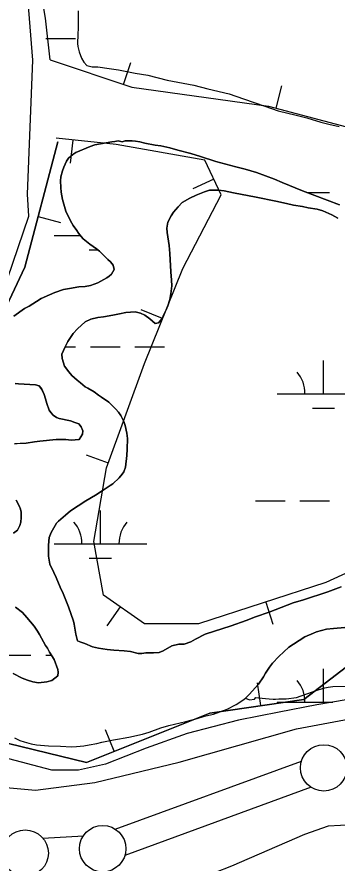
# Model space of a CAD drawing. Extents: x 3445503 to 3483459, y 540493 to 566012.
# Drawn here: x 3467456 to 3467801, y 547752 to 548665 of the extents above; entities that cross this region are included whole.
import ezdxf

# ---------------------------------------------------------------- set-up
doc = ezdxf.new("R2010")
doc.units = 0
for name, color, linetype in [('V-BORW-LINE', 7, 'Continuous'), ('V-LEVE-TOET', 7, 'Continuous'), ('V-SITE-VEGE', 7, 'Continuous'), ('V-SURV-LINE', 7, 'Continuous'), ('V-WETL-SWMP', 7, 'Continuous')]:
    doc.layers.add(name, color=color, linetype=linetype)

msp = doc.modelspace()

# ---------------------------------------------------------------- linework, layer by layer
at = {"layer": 'V-BORW-LINE'}
for p, q in [((3467571.06, 548592.2), (3467579.06, 548615.88)), ((3467735.48, 548566.62), (3467741.86, 548590.79)), ((3467516.33, 548532.34), (3467513.71, 548507.48)), ((3467668.29, 548490.16), (3467645.67, 548479.53)), ((3467479.12, 548449.82), (3467503.29, 548443.41)), ((3467613.19, 548339.71), (3467590, 548349.06)), ((3467554.74, 548183.73), (3467531.23, 548192.23)), ((3467567.35, 548028.79), (3467552.94, 548008.36)), ((3467724.31, 548033.87), (3467732.07, 548010.11)), ((3467719.19, 547922.09), (3467715.61, 547946.83)), ((3467561.11, 547872.88), (3467551.82, 547896.09))]:
    msp.add_line(p, q, dxfattribs=at)
for points in [[(3467492.14, 548618.84), (3467487.14, 548663.94), (3467471.12, 548757.84), (3467413.97, 548901.49), (3467371.09, 548991.39), (3467430.82, 549061.57)], [(3467492.14, 548618.84), (3467580.03, 548589.17), (3467727.31, 548568.78), (3467871.19, 548530.82), (3468008.27, 548479.84), (3468090.4, 548441.89), (3468169.14, 548435.09), (3468220.69, 548414.7), (3468227.48, 548380.15), (3468155.54, 548298.01), (3468015.07, 548185.29), (3467909.14, 548109.95), (3467789.05, 548055.01), (3467651.97, 548010.26), (3467593.63, 548010.26), (3467549.45, 548041.41), (3467539.25, 548099.19), (3467552.85, 548178.49), (3467593.63, 548291.22), (3467634.98, 548393.74), (3467676.33, 548473.05), (3467658.77, 548510.43), (3467563.04, 548527.42), (3467498.47, 548534.22)], [(3468438.64, 548457.13), (3468325.16, 548391.76), (3468308.19, 548374.85), (3468127.69, 548173.83), (3467880.55, 548016.83), (3467765.45, 547928.77), (3467664.22, 547914.14), (3467531.26, 547860.94), (3467305.33, 547915.62), (3466839.35, 548027.9), (3466570.66, 548066.77), (3466392.05, 548115.36), (3466352.92, 548153.05), (3466377.25, 548229.95), (3466448.28, 548236.57), (3466888.5, 548123.48), (3467032.37, 548105.24), (3467163.25, 548095.66), (3467273.73, 548095.38), (3467363.81, 548180.97), (3467464.68, 548395.31), (3467500.46, 548530.34)], [(3467500.46, 548530.34), (3467464.68, 548395.31), (3467363.81, 548180.97), (3467273.73, 548095.38), (3467223.88, 548095.51)], [(3466945.74, 548116.22), (3466888.5, 548123.48), (3466448.28, 548236.57), (3466377.25, 548229.95), (3466352.92, 548153.05), (3466392.05, 548115.36), (3466570.66, 548066.77), (3466839.35, 548027.9), (3467305.33, 547915.62), (3467531.26, 547860.94), (3467664.22, 547914.14), (3467765.45, 547928.77), (3467880.55, 548016.83), (3468127.69, 548173.83), (3468308.19, 548374.85), (3468325.16, 548391.76), (3468438.64, 548457.13)]]:
    msp.add_lwpolyline(points, dxfattribs=at)
at = {"layer": 'V-LEVE-TOET'}
for points in [[(3467265.57, 547867.42), (3467350.34, 547845.49), (3467404.65, 547837.53), (3467476.39, 547830.99), (3467540.26, 547839.24), (3467631.14, 547861.28), (3467757.43, 547897.15), (3467814.82, 547907.94), (3467904.01, 547898.96), (3468000.4, 547878.41), (3468125.85, 547856.81), (3468284.94, 547829.01), (3468425.95, 547799.77), (3468561.75, 547776.95)], [(3468482.15, 547664.3), (3468357.46, 547693.01), (3468231.65, 547716.26), (3468074.59, 547745.6), (3467935.23, 547776.07), (3467863.69, 547787.72), (3467818.29, 547793.4), (3467791.57, 547792.12), (3467766.01, 547782.96), (3467687.41, 547748.86), (3467577.38, 547705.95), (3467541.38, 547695.48), (3467498.71, 547692.46), (3467436.96, 547695.61), (3467383.86, 547706.79), (3467308.35, 547724.42), (3467264.42, 547733.21)]]:
    msp.add_lwpolyline(points, dxfattribs=at)
at = {"layer": 'V-SITE-VEGE'}
for points in [[(3467522.15, 548671.74), (3467522.29, 548653.19), (3467521.69, 548646.12), (3467521.54, 548636.41), (3467521.79, 548633.09), (3467523.38, 548627.37), (3467525.64, 548620.76), (3467528.33, 548616.14), (3467531.67, 548612.86), (3467537.42, 548611.36), (3467543.38, 548611.41), (3467555.54, 548609.51), (3467565.71, 548608.05), (3467583.63, 548604.44), (3467597.12, 548602.11), (3467618.13, 548596.98), (3467646.88, 548591.47), (3467661.93, 548587.61), (3467684.94, 548582.06), (3467700.22, 548576.65), (3467723.47, 548568.67), (3467737.86, 548563.92), (3467757.33, 548559.22), (3467768.61, 548556.22), (3467783.89, 548551.7), (3467792.29, 548549.34), (3467803.36, 548546.78)], [(3467520.71, 548434.57), (3467516.92, 548440.06), (3467514.01, 548445.11), (3467509.07, 548455.68), (3467505.43, 548468.01), (3467503.82, 548475.95), (3467503.34, 548481.24), (3467503.29, 548488.31), (3467503.69, 548492.73), (3467505.19, 548498.93), (3467506.7, 548503.13), (3467509.74, 548509.34), (3467511.92, 548512.89), (3467516.31, 548516.68), (3467519.61, 548518.69), (3467535.23, 548525.44), (3467540.3, 548527.03), (3467558.6, 548530.26), (3467561.69, 548530.73), (3467565.21, 548531.42), (3467569.64, 548530.35), (3467572.94, 548531.48), (3467580.45, 548531.54), (3467583.99, 548530.91), (3467588.63, 548530.28), (3467593.94, 548529), (3467605.22, 548526.88), (3467611.19, 548526.04), (3467621.14, 548523.91), (3467629.55, 548521.55), (3467643.71, 548517.91), (3467654.12, 548514.46), (3467670.72, 548509.29), (3467691.97, 548503.28), (3467702.14, 548500.93), (3467714.32, 548497.27), (3467733.81, 548490.14), (3467742.01, 548486.45), (3467764.16, 548477.57), (3467803.81, 548462.43)], [(3467764.07, 548460.57), (3467754.12, 548462.03), (3467746.6, 548463.74), (3467735.32, 548466.52), (3467714.09, 548470.77), (3467689.54, 548475.43), (3467679.58, 548477.56), (3467673.39, 548478.4), (3467663.9, 548478.1), (3467658.4, 548476.51), (3467649.37, 548472.91), (3467642.55, 548469.76), (3467634.2, 548464.84), (3467629.81, 548460.39), (3467624.78, 548454.39), (3467622.38, 548450.61), (3467618.91, 548443.74), (3467617.85, 548437.11), (3467618.11, 548432.47), (3467620.43, 548418.36), (3467621.16, 548409.97), (3467622.2, 548390.1), (3467622.94, 548381.06), (3467622.98, 548375.1), (3467622.17, 548366.26), (3467621.11, 548360.29), (3467618.74, 548353.42), (3467617.01, 548348.99), (3467615.05, 548344.78), (3467612.89, 548339.68), (3467608.95, 548335.24), (3467605.2, 548334.32), (3467602.31, 548336.73), (3467599.42, 548339.58), (3467594.09, 548343.51), (3467589.43, 548345.68), (3467583.46, 548346.96), (3467573.75, 548346.22), (3467566.69, 548344.84), (3467559.42, 548343.24), (3467549.49, 548341.61), (3467543.32, 548340.9), (3467535.82, 548339.07), (3467529.89, 548336.16), (3467521.55, 548328.58), (3467516.96, 548323.69), (3467511.06, 548315.03), (3467508.02, 548309.26), (3467504.77, 548301.29), (3467504.8, 548296.65), (3467507.52, 548288.28), (3467511.98, 548282.13), (3467515.33, 548278.41), (3467521.11, 548273.37), (3467524.89, 548270.31), (3467529.78, 548266.16), (3467532.66, 548264.63), (3467539.54, 548260.49), (3467544.2, 548257.21), (3467547.31, 548254.81), (3467555.31, 548249.35), (3467559.76, 548244.97), (3467562.87, 548242.13), (3467565.54, 548238.84), (3467568.23, 548235.1), (3467571.37, 548228.72), (3467572.95, 548224.32), (3467574.78, 548215.94), (3467575.27, 548210.43), (3467574.92, 548198.94), (3467574.53, 548191.87), (3467573.08, 548179.5), (3467571.58, 548174.41), (3467569.61, 548171.74), (3467566.55, 548167.96), (3467559.54, 548161.5), (3467556.68, 548159.71), (3467547.9, 548153.68), (3467540.86, 548149.21), (3467530.31, 548143.16), (3467514.06, 548132.44), (3467508.57, 548127.53), (3467501.12, 548121.07), (3467498.93, 548118.84), (3467493.27, 548108.86), (3467491.1, 548103.55), (3467490.06, 548095.37), (3467490.38, 548083.22), (3467491.77, 548074.84), (3467495.82, 548065.6), (3467498.51, 548060.32), (3467502.79, 548049.76), (3467505.93, 548043.16), (3467509.54, 548034.13), (3467511.79, 548028.85), (3467517.21, 548013.22), (3467517.9, 548010.13), (3467519.75, 547999.1), (3467521.35, 547992.05), (3467525.12, 547990.53), (3467529.55, 547989.02)], [(3467801.94, 548448.06), (3467795.72, 548451.77), (3467785.97, 548455.88), (3467779.77, 548457.82), (3467770.05, 548459.29), (3467764.07, 548460.57)], [(3467452.99, 548342.39), (3467464.19, 548350.43), (3467469.25, 548353.12), (3467477.16, 548358.04), (3467482.43, 548361.17), (3467491.23, 548365.22), (3467497.17, 548367.7), (3467506.42, 548371.08), (3467512.82, 548372.23), (3467522.74, 548373.86), (3467529.58, 548374.35), (3467535.54, 548375.51), (3467543.24, 548378.22), (3467552.92, 548383.6), (3467555.77, 548385.38), (3467558.18, 548387.61), (3467561.01, 548392.71), (3467560.1, 548397.34), (3467557.2, 548400.85), (3467554.31, 548403.26), (3467545.18, 548412.24), (3467541.85, 548415.09), (3467534.74, 548419.88), (3467527.63, 548425.79), (3467525.4, 548428.2), (3467522.5, 548431.71), (3467520.71, 548434.57)], [(3467453.42, 548204.38), (3467459.82, 548205.1), (3467466, 548205.36), (3467475.05, 548206.54), (3467481, 548207.47), (3467498.65, 548209.16), (3467509.03, 548209.24), (3467514.56, 548208.62), (3467523.16, 548209.35), (3467526.87, 548214.9), (3467527.06, 548218.66), (3467525.26, 548223.06), (3467523.03, 548226.13), (3467518.6, 548227.64), (3467513.95, 548229.37), (3467501.78, 548231.93), (3467498.91, 548232.79), (3467495.13, 548235.63), (3467492.9, 548238.26), (3467490.89, 548240.9), (3467488.41, 548248.16), (3467487.04, 548253.01), (3467485.46, 548257.85), (3467483.21, 548263.35), (3467480.09, 548267.09), (3467476.1, 548268.38), (3467457.99, 548269.34), (3467454.45, 548269.75)], [(3467452.42, 548108.32), (3467456.81, 548111.45), (3467459.42, 548116.32), (3467460.5, 548120.08), (3467460.68, 548124.94), (3467460.63, 548130.68), (3467459.94, 548134.21), (3467459.03, 548137.08), (3467455.23, 548143.89)], [(3467529.55, 547989.02), (3467537.74, 547985.55), (3467543.94, 547984.06), (3467553.45, 547982.59), (3467560.52, 547981.98), (3467571.79, 547981.19), (3467578.64, 547980.36), (3467587.04, 547978.44), (3467590.8, 547978.25), (3467595.21, 547978.95), (3467603.38, 547979.01), (3467609.56, 547979.5), (3467613.74, 547981.3), (3467623.19, 547986.68), (3467630.69, 547988.28), (3467636.43, 547988.55), (3467643.47, 547991.03), (3467648.75, 547993.94), (3467659.09, 547999.1), (3467687.06, 548008.38), (3467703.35, 548014.03), (3467713.48, 548017.86), (3467728.02, 548023.06), (3467753.77, 548032.98), (3467765.01, 548036.16), (3467791.22, 548044.98), (3467805.53, 548050.17)], [(3467452.07, 547956.83), (3467461.83, 547951.83), (3467467.59, 547949.45), (3467473.34, 547947.95), (3467479.31, 547946.67), (3467488.58, 547947.62), (3467493.65, 547949.21), (3467500.45, 547954.34), (3467500.64, 547958.1), (3467500.18, 547961.19), (3467496.34, 547971.76), (3467491.42, 547979.89), (3467489.18, 547984.07), (3467487.17, 547986.92), (3467480.45, 547998.79), (3467478.21, 548002.53), (3467474.63, 548007.8), (3467467.05, 548017.23), (3467462.37, 548022.5), (3467454.82, 548028.4)], [(3467809.63, 548006.26), (3467797.49, 548005.5), (3467789.99, 548004.56), (3467778.97, 548001.6), (3467775.67, 548000.47), (3467766.65, 547996.2), (3467754.12, 547988.6), (3467749.29, 547985.24), (3467738.33, 547975.22), (3467731.76, 547967.88), (3467728.49, 547963.44), (3467724.12, 547957), (3467721.94, 547953.23), (3467716.49, 547945.24), (3467712.98, 547941.46), (3467706.86, 547934.34), (3467702.47, 547930.11), (3467706.8, 547928.53), (3467712.1, 547929.01), (3467713.85, 547930.79), (3467716.5, 547930.59), (3467728.21, 547929.36), (3467732.41, 547929.17), (3467735.06, 547929.19), (3467738.6, 547929.44), (3467746.32, 547929.5), (3467757.35, 547930.92), (3467780.92, 547939.05), (3467788.19, 547941.32), (3467791.49, 547942.01), (3467796.78, 547942.93), (3467815.55, 547943.08)]]:
    msp.add_lwpolyline(points, dxfattribs=at)
at = {"layer": 'V-SURV-LINE'}
for points in [[(3467562.22, 547788.75), (3467762.92, 547862.19)], [(3467562.22, 547788.75), (3467762.92, 547862.19)], [(3467773.23, 547834.02), (3467572.53, 547760.58)], [(3467773.23, 547834.02), (3467572.53, 547760.58)], [(3467484.28, 547779.15), (3467527.82, 547781.64)], [(3467484.28, 547779.15), (3467527.82, 547781.64)]]:
    msp.add_lwpolyline(points, dxfattribs=at)
for centre in [(3467786.83, 547854.97), (3467548.62, 547767.8), (3467465.17, 547763.04)]:
    msp.add_circle(centre, 25, dxfattribs=at)
at = {"layer": 'V-WETL-SWMP'}
for p, q in [((3467487.34, 548641.91), (3467519.34, 548641.91)), ((3467768.96, 548475.74), (3467793.24, 548475.74)), ((3467496.18, 548429.31), (3467524.49, 548429.31)), ((3467534.18, 548413.88), (3467543.26, 548413.88)), ((3467508.01, 548309.24), (3467519.34, 548309.24)), ((3467535.34, 548309.24), (3467567.34, 548309.24)), ((3467583.34, 548309.24), (3467615.34, 548309.24)), ((3467786.65, 548258.49), (3467786.65, 548294.49)), ((3467736.65, 548258.49), (3467836.65, 548258.49)), ((3467774.65, 548243.06), (3467798.65, 548243.06)), ((3467713.24, 548143.06), (3467745.24, 548143.06)), ((3467761.24, 548143.06), (3467793.24, 548143.06)), ((3467546.18, 548096.63), (3467546.18, 548132.63)), ((3467496.18, 548096.63), (3467596.18, 548096.63)), ((3467534.18, 548081.2), (3467558.18, 548081.2)), ((3467439.34, 547976.56), (3467471.34, 547976.56)), ((3467487.34, 547976.56), (3467493.43, 547976.56)), ((3467786.65, 547925.82), (3467786.65, 547961.82)), ((3467736.65, 547925.82), (3467796.83, 547925.82))]:
    msp.add_line(p, q, dxfattribs=at)
for points in [[(3467428.32, 548331.77), (3467468.9, 548450.33), (3467467.53, 548474.05), (3467473.5, 548618.44), (3467462.98, 548748.86), (3467456.4, 548780.05), (3467441.44, 548821.45)], [(3467522.15, 548671.74), (3467522.29, 548653.19), (3467521.69, 548646.12), (3467521.54, 548636.41), (3467521.79, 548633.09), (3467523.38, 548627.37), (3467525.64, 548620.76), (3467528.33, 548616.14), (3467531.67, 548612.86), (3467537.42, 548611.36), (3467543.38, 548611.4), (3467555.54, 548609.51), (3467565.71, 548608.05), (3467583.63, 548604.44), (3467597.11, 548602.11), (3467618.13, 548596.98), (3467646.88, 548591.47), (3467661.93, 548587.61), (3467684.94, 548582.05), (3467700.22, 548576.65), (3467723.47, 548568.67), (3467737.86, 548563.92), (3467757.33, 548559.22), (3467768.61, 548556.22), (3467783.89, 548551.7), (3467792.3, 548549.34), (3467803.36, 548546.78)], [(3467803.81, 548462.43), (3467764.16, 548477.57), (3467742.01, 548486.45), (3467733.81, 548490.14), (3467714.32, 548497.27), (3467702.14, 548500.93), (3467691.97, 548503.28), (3467670.72, 548509.29), (3467654.12, 548514.46), (3467643.71, 548517.91), (3467629.55, 548521.55), (3467621.14, 548523.91), (3467611.19, 548526.04), (3467605.22, 548526.88), (3467593.94, 548529), (3467588.63, 548530.28), (3467583.99, 548530.91), (3467580.45, 548531.54), (3467572.94, 548531.48), (3467569.64, 548530.35), (3467565.21, 548531.42), (3467561.69, 548530.73), (3467558.6, 548530.26), (3467540.3, 548527.03), (3467535.23, 548525.44), (3467519.6, 548518.69), (3467516.31, 548516.68), (3467511.92, 548512.89), (3467509.74, 548509.34), (3467506.7, 548503.13), (3467505.19, 548498.93), (3467503.69, 548492.73)], [(3467503.69, 548492.73), (3467503.29, 548488.31), (3467503.34, 548481.24), (3467503.82, 548475.95), (3467505.43, 548468.01), (3467509.06, 548455.68), (3467514.01, 548445.11), (3467516.92, 548440.06), (3467520.71, 548434.57), (3467522.5, 548431.71), (3467525.4, 548428.2), (3467527.63, 548425.79), (3467534.74, 548419.89), (3467541.85, 548415.08), (3467545.18, 548412.24), (3467554.31, 548403.26), (3467557.2, 548400.85), (3467560.09, 548397.34), (3467561.01, 548392.71), (3467558.18, 548387.61), (3467555.77, 548385.38), (3467552.92, 548383.59), (3467543.24, 548378.22), (3467535.54, 548375.51), (3467529.58, 548374.35), (3467522.74, 548373.86), (3467512.82, 548372.23), (3467506.42, 548371.08), (3467497.18, 548367.69), (3467491.23, 548365.22), (3467482.43, 548361.17), (3467477.16, 548358.04), (3467469.25, 548353.12), (3467464.19, 548350.43), (3467452.99, 548342.39)], [(3467590.8, 547978.25), (3467587.04, 547978.44), (3467578.64, 547980.36), (3467571.79, 547981.19), (3467560.52, 547981.98), (3467553.45, 547982.59), (3467543.94, 547984.06), (3467537.74, 547985.56), (3467529.55, 547989.02), (3467525.12, 547990.53), (3467521.35, 547992.05), (3467519.75, 547999.1), (3467517.9, 548010.13), (3467517.21, 548013.22), (3467511.79, 548028.85), (3467509.54, 548034.13), (3467505.93, 548043.16), (3467502.79, 548049.76), (3467498.51, 548060.32), (3467495.82, 548065.6), (3467491.77, 548074.84), (3467490.38, 548083.22), (3467490.06, 548095.37), (3467491.1, 548103.55), (3467493.27, 548108.86), (3467498.93, 548118.84), (3467501.12, 548121.07), (3467508.57, 548127.53), (3467514.06, 548132.43), (3467530.31, 548143.16), (3467540.86, 548149.21), (3467547.89, 548153.68), (3467556.68, 548159.71), (3467559.54, 548161.5), (3467566.55, 548167.96), (3467569.61, 548171.74), (3467571.58, 548174.4), (3467573.08, 548179.49), (3467574.53, 548191.87), (3467574.92, 548198.94), (3467575.27, 548210.43), (3467574.78, 548215.94), (3467572.95, 548224.32), (3467571.37, 548228.72), (3467568.23, 548235.1), (3467565.55, 548238.84), (3467562.87, 548242.13), (3467559.76, 548244.97), (3467555.31, 548249.35), (3467547.31, 548254.81), (3467544.2, 548257.21), (3467539.54, 548260.49), (3467532.66, 548264.63), (3467529.78, 548266.16), (3467524.89, 548270.31), (3467521.11, 548273.37), (3467515.33, 548278.41), (3467511.99, 548282.13), (3467507.52, 548288.28), (3467504.8, 548296.65), (3467504.77, 548301.29), (3467508.02, 548309.26), (3467511.06, 548315.03), (3467516.96, 548323.69), (3467521.55, 548328.58), (3467529.89, 548336.16), (3467535.82, 548339.07), (3467543.32, 548340.9), (3467549.5, 548341.61), (3467559.42, 548343.23), (3467566.69, 548344.84), (3467573.75, 548346.22), (3467583.46, 548346.96), (3467589.43, 548345.68), (3467594.09, 548343.51), (3467599.42, 548339.58), (3467602.31, 548336.73), (3467605.2, 548334.32), (3467608.95, 548335.24), (3467612.89, 548339.68), (3467615.05, 548344.78), (3467617.01, 548348.99), (3467618.74, 548353.42), (3467621.11, 548360.29), (3467622.17, 548366.26), (3467622.98, 548375.1), (3467622.94, 548381.06), (3467622.2, 548390.1), (3467621.16, 548409.97), (3467620.43, 548418.36), (3467618.11, 548432.47), (3467617.85, 548437.1), (3467618.91, 548443.74), (3467622.39, 548450.61), (3467624.78, 548454.38), (3467629.81, 548460.39), (3467634.2, 548464.84), (3467642.55, 548469.76), (3467649.37, 548472.91), (3467658.39, 548476.51), (3467663.9, 548478.1)], [(3467663.9, 548478.1), (3467673.4, 548478.4), (3467679.58, 548477.56), (3467689.54, 548475.43), (3467714.09, 548470.77), (3467735.32, 548466.52), (3467746.6, 548463.74), (3467754.12, 548462.03), (3467764.07, 548460.57), (3467770.04, 548459.29), (3467779.77, 548457.82), (3467785.97, 548455.88), (3467795.72, 548451.77), (3467801.93, 548448.06)], [(3467454.45, 548269.75), (3467457.99, 548269.34), (3467476.1, 548268.38), (3467480.09, 548267.09), (3467483.21, 548263.36), (3467485.46, 548257.85), (3467487.04, 548253.01), (3467488.41, 548248.16), (3467490.89, 548240.89), (3467492.9, 548238.26), (3467495.13, 548235.63), (3467498.91, 548232.79), (3467501.78, 548231.93), (3467513.95, 548229.37), (3467518.6, 548227.64), (3467523.03, 548226.13), (3467525.26, 548223.06), (3467527.06, 548218.66), (3467526.87, 548214.9), (3467523.16, 548209.35), (3467514.56, 548208.62), (3467509.03, 548209.24), (3467498.65, 548209.16), (3467481, 548207.47), (3467475.05, 548206.54), (3467466, 548205.36), (3467459.82, 548205.09), (3467453.42, 548204.38)], [(3467455.23, 548143.89), (3467459.04, 548137.08), (3467459.94, 548134.21), (3467460.63, 548130.69), (3467460.68, 548124.94), (3467460.49, 548120.08), (3467459.42, 548116.32), (3467456.81, 548111.44)], [(3467456.81, 548111.44), (3467452.42, 548108.32)], [(3467805.53, 548050.17), (3467791.22, 548044.98), (3467765.01, 548036.16), (3467753.77, 548032.98), (3467728.01, 548023.06), (3467713.48, 548017.86), (3467703.35, 548014.03), (3467687.06, 548008.38), (3467659.09, 547999.1), (3467648.75, 547993.94), (3467643.47, 547991.03), (3467636.43, 547988.55), (3467630.69, 547988.28), (3467623.19, 547986.68), (3467613.74, 547981.3), (3467609.56, 547979.5), (3467603.38, 547979.01), (3467595.21, 547978.95), (3467590.8, 547978.25)], [(3467454.82, 548028.4), (3467462.37, 548022.5), (3467467.05, 548017.23), (3467474.63, 548007.8), (3467478.21, 548002.53), (3467480.45, 547998.79), (3467487.17, 547986.92), (3467489.18, 547984.07), (3467491.42, 547979.89), (3467496.34, 547971.76), (3467500.18, 547961.19), (3467500.64, 547958.1), (3467500.45, 547954.34), (3467493.65, 547949.21), (3467488.58, 547947.63), (3467479.31, 547946.67), (3467473.34, 547947.95), (3467467.59, 547949.45), (3467461.83, 547951.83), (3467452.07, 547956.83)], [(3467453.51, 547887.51), (3467459.27, 547884.46), (3467463.92, 547882.95), (3467471.67, 547880.8), (3467477.42, 547879.75), (3467490.23, 547878.74), (3467503.04, 547878.4), (3467515.19, 547877.84), (3467520.27, 547877.88), (3467528.21, 547878.6), (3467533.95, 547879.75), (3467542.33, 547881.14), (3467547.61, 547882.73), (3467560.18, 547885.26), (3467566.57, 547886.42), (3467570.77, 547886.89), (3467576.94, 547888.04), (3467591.71, 547891.47), (3467598.76, 547893.52), (3467611.31, 547898.25), (3467619.9, 547900.53), (3467638.41, 547905.09), (3467650.53, 547908.28), (3467658.24, 547910.77), (3467668.16, 547912.84), (3467682.91, 547918.47), (3467692.59, 547923.19), (3467699.62, 547927.88), (3467702.47, 547930.11), (3467706.86, 547934.34), (3467712.98, 547941.46), (3467716.49, 547945.24), (3467721.94, 547953.23), (3467724.12, 547957), (3467728.49, 547963.44), (3467731.76, 547967.88), (3467738.33, 547975.22), (3467749.29, 547985.24), (3467754.12, 547988.6), (3467766.65, 547996.2), (3467775.67, 548000.47), (3467778.97, 548001.6), (3467789.99, 548004.56), (3467797.49, 548005.5), (3467809.63, 548006.26)], [(3468468.12, 547816.81), (3468422.17, 547827.12), (3468378.59, 547836.67), (3468286.72, 547852.15), (3468141.41, 547874.73), (3468028.12, 547897.95), (3467972.24, 547913.33), (3467932.24, 547919.73), (3467906.89, 547925.46), (3467851.48, 547931.75), (3467811.17, 547928.26), (3467779.57, 547922.87), (3467738.9, 547915.04), (3467695.07, 547906.38), (3467639.82, 547892.1), (3467595.65, 547876.33), (3467551.5, 547858.98), (3467522.68, 547852.42), (3467493.81, 547852.59), (3467440.71, 547866.4), (3467389.92, 547876.84)]]:
    msp.add_lwpolyline(points, dxfattribs=at)
for centre, start, end in [((3467731.41, 548258.97), 359.22818, 40.77184), ((3467490.94, 548097.11), 359.22818, 40.77184), ((3467601.42, 548097.11), 139.22818, 180.77183), ((3467731.41, 547926.29), 359.22818, 40.77184)]:
    msp.add_arc(centre, 35.25, start, end, dxfattribs=at)

doc.saveas('drawing.dxf')
